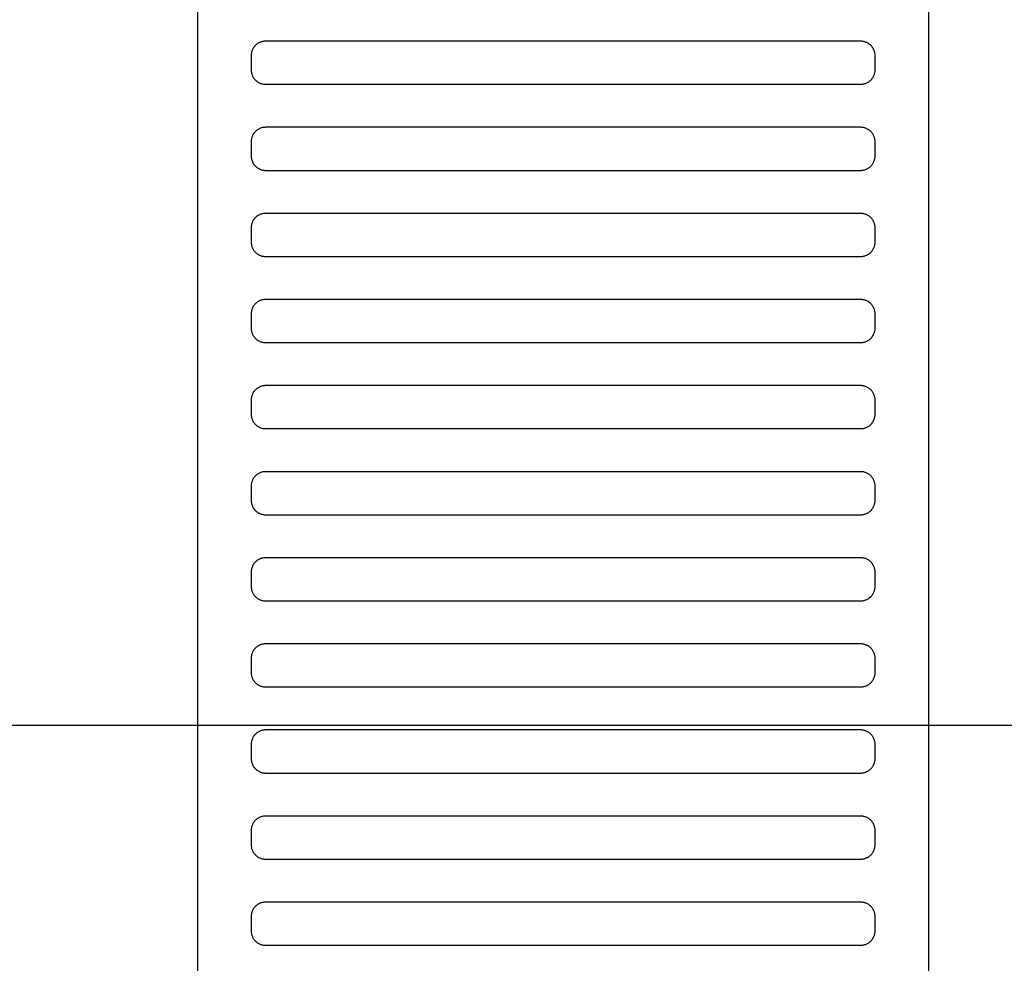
# Model space of a CAD drawing. Header units: millimetres. Extents: x -32221 to 212500, y 31663 to 93766.
# Tile 301 of 340: x 88763 to 88901, y 49717 to 49848. Entities that reach past the tile are written whole.
import ezdxf

# ---------------------------------------------------------------- set-up
doc = ezdxf.new("R2010")
doc.units = ezdxf.units.MM
doc.layers.add('osie', color=250, linetype='Continuous')
doc.layers.add('Wyposazenie', color=250, linetype='Continuous')

msp = doc.modelspace()

# ---------------------------------------------------------------- linework, layer by layer
at = {"layer": 'osie'}
msp.add_line((89067.244, 49749.721), (79532.283, 49749.721), dxfattribs=at)
at = {"layer": 'Wyposazenie'}
for points in [[(88890.133, 48833.117), (88890.133, 50348.076), (88788.133, 50348.076), (88788.133, 48833.117)], [(88880.633, 49839.076), (88880.736, 49839.079), (88880.837, 49839.087), (88880.937, 49839.099), (88881.035, 49839.117), (88881.132, 49839.139), (88881.227, 49839.166), (88881.32, 49839.198), (88881.411, 49839.234), (88881.499, 49839.274), (88881.586, 49839.318), (88881.669, 49839.366), (88881.75, 49839.418), (88881.829, 49839.474), (88881.904, 49839.533), (88881.977, 49839.596), (88882.047, 49839.663), (88882.113, 49839.732), (88882.176, 49839.805), (88882.235, 49839.88), (88882.291, 49839.959), (88882.343, 49840.04), (88882.391, 49840.124), (88882.435, 49840.21), (88882.475, 49840.298), (88882.511, 49840.389), (88882.543, 49840.482), (88882.57, 49840.577), (88882.592, 49840.674), (88882.61, 49840.772), (88882.622, 49840.872), (88882.63, 49840.974), (88882.633, 49841.076), (88882.633, 49843.076), (88882.63, 49843.179), (88882.622, 49843.281), (88882.61, 49843.381), (88882.592, 49843.479), (88882.57, 49843.576), (88882.543, 49843.671), (88882.511, 49843.764), (88882.475, 49843.854), (88882.435, 49843.943), (88882.391, 49844.029), (88882.343, 49844.113), (88882.291, 49844.194), (88882.235, 49844.273), (88882.176, 49844.348), (88882.113, 49844.421), (88882.047, 49844.49), (88881.977, 49844.556), (88881.904, 49844.619), (88881.829, 49844.679), (88881.75, 49844.735), (88881.669, 49844.787), (88881.586, 49844.835), (88881.499, 49844.879), (88881.411, 49844.919), (88881.32, 49844.955), (88881.227, 49844.986), (88881.132, 49845.013), (88881.035, 49845.036), (88880.937, 49845.053), (88880.837, 49845.066), (88880.736, 49845.074), (88880.633, 49845.076), (88797.633, 49845.076), (88797.53, 49845.074), (88797.428, 49845.066), (88797.328, 49845.053), (88797.23, 49845.036), (88797.133, 49845.013), (88797.038, 49844.986), (88796.945, 49844.955), (88796.855, 49844.919), (88796.766, 49844.879), (88796.68, 49844.835), (88796.596, 49844.787), (88796.515, 49844.735), (88796.436, 49844.679), (88796.361, 49844.619), (88796.288, 49844.556), (88796.219, 49844.49), (88796.153, 49844.421), (88796.09, 49844.348), (88796.03, 49844.273), (88795.975, 49844.194), (88795.922, 49844.113), (88795.874, 49844.029), (88795.83, 49843.943), (88795.79, 49843.854), (88795.754, 49843.764), (88795.723, 49843.671), (88795.696, 49843.576), (88795.673, 49843.479), (88795.656, 49843.381), (88795.643, 49843.281), (88795.635, 49843.179), (88795.633, 49843.076), (88795.633, 49841.076), (88795.635, 49840.974), (88795.643, 49840.872), (88795.656, 49840.772), (88795.673, 49840.674), (88795.696, 49840.577), (88795.723, 49840.482), (88795.754, 49840.389), (88795.79, 49840.298), (88795.83, 49840.21), (88795.874, 49840.124), (88795.922, 49840.04), (88795.975, 49839.959), (88796.03, 49839.88), (88796.09, 49839.805), (88796.153, 49839.732), (88796.219, 49839.663), (88796.288, 49839.596), (88796.361, 49839.533), (88796.436, 49839.474), (88796.515, 49839.418), (88796.596, 49839.366), (88796.68, 49839.318), (88796.766, 49839.274), (88796.855, 49839.234), (88796.945, 49839.198), (88797.038, 49839.166), (88797.133, 49839.139), (88797.23, 49839.117), (88797.328, 49839.099), (88797.428, 49839.087), (88797.53, 49839.079), (88797.633, 49839.076)], [(88880.633, 49827.076), (88880.736, 49827.079), (88880.837, 49827.087), (88880.937, 49827.099), (88881.035, 49827.117), (88881.132, 49827.139), (88881.227, 49827.166), (88881.32, 49827.198), (88881.411, 49827.234), (88881.499, 49827.274), (88881.586, 49827.318), (88881.669, 49827.366), (88881.75, 49827.418), (88881.829, 49827.474), (88881.904, 49827.533), (88881.977, 49827.596), (88882.047, 49827.663), (88882.113, 49827.732), (88882.176, 49827.805), (88882.235, 49827.88), (88882.291, 49827.959), (88882.343, 49828.04), (88882.391, 49828.124), (88882.435, 49828.21), (88882.475, 49828.298), (88882.511, 49828.389), (88882.543, 49828.482), (88882.57, 49828.577), (88882.592, 49828.674), (88882.61, 49828.772), (88882.622, 49828.872), (88882.63, 49828.974), (88882.633, 49829.076), (88882.633, 49831.076), (88882.63, 49831.179), (88882.622, 49831.281), (88882.61, 49831.381), (88882.592, 49831.479), (88882.57, 49831.576), (88882.543, 49831.671), (88882.511, 49831.764), (88882.475, 49831.854), (88882.435, 49831.943), (88882.391, 49832.029), (88882.343, 49832.113), (88882.291, 49832.194), (88882.235, 49832.273), (88882.176, 49832.348), (88882.113, 49832.421), (88882.047, 49832.49), (88881.977, 49832.556), (88881.904, 49832.619), (88881.829, 49832.679), (88881.75, 49832.735), (88881.669, 49832.787), (88881.586, 49832.835), (88881.499, 49832.879), (88881.411, 49832.919), (88881.32, 49832.955), (88881.227, 49832.986), (88881.132, 49833.013), (88881.035, 49833.036), (88880.937, 49833.053), (88880.837, 49833.066), (88880.736, 49833.074), (88880.633, 49833.076), (88797.633, 49833.076), (88797.53, 49833.074), (88797.428, 49833.066), (88797.328, 49833.053), (88797.23, 49833.036), (88797.133, 49833.013), (88797.038, 49832.986), (88796.945, 49832.955), (88796.855, 49832.919), (88796.766, 49832.879), (88796.68, 49832.835), (88796.596, 49832.787), (88796.515, 49832.735), (88796.436, 49832.679), (88796.361, 49832.619), (88796.288, 49832.556), (88796.219, 49832.49), (88796.153, 49832.421), (88796.09, 49832.348), (88796.03, 49832.273), (88795.975, 49832.194), (88795.922, 49832.113), (88795.874, 49832.029), (88795.83, 49831.943), (88795.79, 49831.854), (88795.754, 49831.764), (88795.723, 49831.671), (88795.696, 49831.576), (88795.673, 49831.479), (88795.656, 49831.381), (88795.643, 49831.281), (88795.635, 49831.179), (88795.633, 49831.076), (88795.633, 49829.076), (88795.635, 49828.974), (88795.643, 49828.872), (88795.656, 49828.772), (88795.673, 49828.674), (88795.696, 49828.577), (88795.723, 49828.482), (88795.754, 49828.389), (88795.79, 49828.298), (88795.83, 49828.21), (88795.874, 49828.124), (88795.922, 49828.04), (88795.975, 49827.959), (88796.03, 49827.88), (88796.09, 49827.805), (88796.153, 49827.732), (88796.219, 49827.663), (88796.288, 49827.596), (88796.361, 49827.533), (88796.436, 49827.474), (88796.515, 49827.418), (88796.596, 49827.366), (88796.68, 49827.318), (88796.766, 49827.274), (88796.855, 49827.234), (88796.945, 49827.198), (88797.038, 49827.166), (88797.133, 49827.139), (88797.23, 49827.117), (88797.328, 49827.099), (88797.428, 49827.087), (88797.53, 49827.079), (88797.633, 49827.076)], [(88880.633, 49815.076), (88880.736, 49815.079), (88880.837, 49815.087), (88880.937, 49815.099), (88881.035, 49815.117), (88881.132, 49815.139), (88881.227, 49815.166), (88881.32, 49815.198), (88881.411, 49815.234), (88881.499, 49815.274), (88881.586, 49815.318), (88881.669, 49815.366), (88881.75, 49815.418), (88881.829, 49815.474), (88881.904, 49815.533), (88881.977, 49815.596), (88882.047, 49815.663), (88882.113, 49815.732), (88882.176, 49815.805), (88882.235, 49815.88), (88882.291, 49815.959), (88882.343, 49816.04), (88882.391, 49816.124), (88882.435, 49816.21), (88882.475, 49816.298), (88882.511, 49816.389), (88882.543, 49816.482), (88882.57, 49816.577), (88882.592, 49816.674), (88882.61, 49816.772), (88882.622, 49816.872), (88882.63, 49816.974), (88882.633, 49817.076), (88882.633, 49819.076), (88882.63, 49819.179), (88882.622, 49819.281), (88882.61, 49819.381), (88882.592, 49819.479), (88882.57, 49819.576), (88882.543, 49819.671), (88882.511, 49819.764), (88882.475, 49819.854), (88882.435, 49819.943), (88882.391, 49820.029), (88882.343, 49820.113), (88882.291, 49820.194), (88882.235, 49820.273), (88882.176, 49820.348), (88882.113, 49820.421), (88882.047, 49820.49), (88881.977, 49820.556), (88881.904, 49820.619), (88881.829, 49820.679), (88881.75, 49820.735), (88881.669, 49820.787), (88881.586, 49820.835), (88881.499, 49820.879), (88881.411, 49820.919), (88881.32, 49820.955), (88881.227, 49820.986), (88881.132, 49821.013), (88881.035, 49821.036), (88880.937, 49821.053), (88880.837, 49821.066), (88880.736, 49821.074), (88880.633, 49821.076), (88797.633, 49821.076), (88797.53, 49821.074), (88797.428, 49821.066), (88797.328, 49821.053), (88797.23, 49821.036), (88797.133, 49821.013), (88797.038, 49820.986), (88796.945, 49820.955), (88796.855, 49820.919), (88796.766, 49820.879), (88796.68, 49820.835), (88796.596, 49820.787), (88796.515, 49820.735), (88796.436, 49820.679), (88796.361, 49820.619), (88796.288, 49820.556), (88796.219, 49820.49), (88796.153, 49820.421), (88796.09, 49820.348), (88796.03, 49820.273), (88795.975, 49820.194), (88795.922, 49820.113), (88795.874, 49820.029), (88795.83, 49819.943), (88795.79, 49819.854), (88795.754, 49819.764), (88795.723, 49819.671), (88795.696, 49819.576), (88795.673, 49819.479), (88795.656, 49819.381), (88795.643, 49819.281), (88795.635, 49819.179), (88795.633, 49819.076), (88795.633, 49817.076), (88795.635, 49816.974), (88795.643, 49816.872), (88795.656, 49816.772), (88795.673, 49816.674), (88795.696, 49816.577), (88795.723, 49816.482), (88795.754, 49816.389), (88795.79, 49816.298), (88795.83, 49816.21), (88795.874, 49816.124), (88795.922, 49816.04), (88795.975, 49815.959), (88796.03, 49815.88), (88796.09, 49815.805), (88796.153, 49815.732), (88796.219, 49815.663), (88796.288, 49815.596), (88796.361, 49815.533), (88796.436, 49815.474), (88796.515, 49815.418), (88796.596, 49815.366), (88796.68, 49815.318), (88796.766, 49815.274), (88796.855, 49815.234), (88796.945, 49815.198), (88797.038, 49815.166), (88797.133, 49815.139), (88797.23, 49815.117), (88797.328, 49815.099), (88797.428, 49815.087), (88797.53, 49815.079), (88797.633, 49815.076)], [(88880.633, 49803.076), (88880.736, 49803.079), (88880.837, 49803.087), (88880.937, 49803.099), (88881.035, 49803.117), (88881.132, 49803.139), (88881.227, 49803.166), (88881.32, 49803.198), (88881.411, 49803.234), (88881.499, 49803.274), (88881.586, 49803.318), (88881.669, 49803.366), (88881.75, 49803.418), (88881.829, 49803.474), (88881.904, 49803.533), (88881.977, 49803.596), (88882.047, 49803.663), (88882.113, 49803.732), (88882.176, 49803.805), (88882.235, 49803.88), (88882.291, 49803.959), (88882.343, 49804.04), (88882.391, 49804.124), (88882.435, 49804.21), (88882.475, 49804.298), (88882.511, 49804.389), (88882.543, 49804.482), (88882.57, 49804.577), (88882.592, 49804.674), (88882.61, 49804.772), (88882.622, 49804.872), (88882.63, 49804.974), (88882.633, 49805.076), (88882.633, 49807.076), (88882.63, 49807.179), (88882.622, 49807.281), (88882.61, 49807.381), (88882.592, 49807.479), (88882.57, 49807.576), (88882.543, 49807.671), (88882.511, 49807.764), (88882.475, 49807.854), (88882.435, 49807.943), (88882.391, 49808.029), (88882.343, 49808.113), (88882.291, 49808.194), (88882.235, 49808.273), (88882.176, 49808.348), (88882.113, 49808.421), (88882.047, 49808.49), (88881.977, 49808.556), (88881.904, 49808.619), (88881.829, 49808.679), (88881.75, 49808.735), (88881.669, 49808.787), (88881.586, 49808.835), (88881.499, 49808.879), (88881.411, 49808.919), (88881.32, 49808.955), (88881.227, 49808.986), (88881.132, 49809.013), (88881.035, 49809.036), (88880.937, 49809.053), (88880.837, 49809.066), (88880.736, 49809.074), (88880.633, 49809.076), (88797.633, 49809.076), (88797.53, 49809.074), (88797.428, 49809.066), (88797.328, 49809.053), (88797.23, 49809.036), (88797.133, 49809.013), (88797.038, 49808.986), (88796.945, 49808.955), (88796.855, 49808.919), (88796.766, 49808.879), (88796.68, 49808.835), (88796.596, 49808.787), (88796.515, 49808.735), (88796.436, 49808.679), (88796.361, 49808.619), (88796.288, 49808.556), (88796.219, 49808.49), (88796.153, 49808.421), (88796.09, 49808.348), (88796.03, 49808.273), (88795.975, 49808.194), (88795.922, 49808.113), (88795.874, 49808.029), (88795.83, 49807.943), (88795.79, 49807.854), (88795.754, 49807.764), (88795.723, 49807.671), (88795.696, 49807.576), (88795.673, 49807.479), (88795.656, 49807.381), (88795.643, 49807.281), (88795.635, 49807.179), (88795.633, 49807.076), (88795.633, 49805.076), (88795.635, 49804.974), (88795.643, 49804.872), (88795.656, 49804.772), (88795.673, 49804.674), (88795.696, 49804.577), (88795.723, 49804.482), (88795.754, 49804.389), (88795.79, 49804.298), (88795.83, 49804.21), (88795.874, 49804.124), (88795.922, 49804.04), (88795.975, 49803.959), (88796.03, 49803.88), (88796.09, 49803.805), (88796.153, 49803.732), (88796.219, 49803.663), (88796.288, 49803.596), (88796.361, 49803.533), (88796.436, 49803.474), (88796.515, 49803.418), (88796.596, 49803.366), (88796.68, 49803.318), (88796.766, 49803.274), (88796.855, 49803.234), (88796.945, 49803.198), (88797.038, 49803.166), (88797.133, 49803.139), (88797.23, 49803.117), (88797.328, 49803.099), (88797.428, 49803.087), (88797.53, 49803.079), (88797.633, 49803.076)], [(88880.633, 49791.076), (88880.736, 49791.079), (88880.837, 49791.087), (88880.937, 49791.099), (88881.035, 49791.117), (88881.132, 49791.139), (88881.227, 49791.166), (88881.32, 49791.198), (88881.411, 49791.234), (88881.499, 49791.274), (88881.586, 49791.318), (88881.669, 49791.366), (88881.75, 49791.418), (88881.829, 49791.474), (88881.904, 49791.533), (88881.977, 49791.596), (88882.047, 49791.663), (88882.113, 49791.732), (88882.176, 49791.805), (88882.235, 49791.88), (88882.291, 49791.959), (88882.343, 49792.04), (88882.391, 49792.124), (88882.435, 49792.21), (88882.475, 49792.298), (88882.511, 49792.389), (88882.543, 49792.482), (88882.57, 49792.577), (88882.592, 49792.674), (88882.61, 49792.772), (88882.622, 49792.872), (88882.63, 49792.974), (88882.633, 49793.076), (88882.633, 49795.076), (88882.63, 49795.179), (88882.622, 49795.281), (88882.61, 49795.381), (88882.592, 49795.479), (88882.57, 49795.576), (88882.543, 49795.671), (88882.511, 49795.764), (88882.475, 49795.854), (88882.435, 49795.943), (88882.391, 49796.029), (88882.343, 49796.113), (88882.291, 49796.194), (88882.235, 49796.273), (88882.176, 49796.348), (88882.113, 49796.421), (88882.047, 49796.49), (88881.977, 49796.556), (88881.904, 49796.619), (88881.829, 49796.679), (88881.75, 49796.735), (88881.669, 49796.787), (88881.586, 49796.835), (88881.499, 49796.879), (88881.411, 49796.919), (88881.32, 49796.955), (88881.227, 49796.986), (88881.132, 49797.013), (88881.035, 49797.036), (88880.937, 49797.053), (88880.837, 49797.066), (88880.736, 49797.074), (88880.633, 49797.076), (88797.633, 49797.076), (88797.53, 49797.074), (88797.428, 49797.066), (88797.328, 49797.053), (88797.23, 49797.036), (88797.133, 49797.013), (88797.038, 49796.986), (88796.945, 49796.955), (88796.855, 49796.919), (88796.766, 49796.879), (88796.68, 49796.835), (88796.596, 49796.787), (88796.515, 49796.735), (88796.436, 49796.679), (88796.361, 49796.619), (88796.288, 49796.556), (88796.219, 49796.49), (88796.153, 49796.421), (88796.09, 49796.348), (88796.03, 49796.273), (88795.975, 49796.194), (88795.922, 49796.113), (88795.874, 49796.029), (88795.83, 49795.943), (88795.79, 49795.854), (88795.754, 49795.764), (88795.723, 49795.671), (88795.696, 49795.576), (88795.673, 49795.479), (88795.656, 49795.381), (88795.643, 49795.281), (88795.635, 49795.179), (88795.633, 49795.076), (88795.633, 49793.076), (88795.635, 49792.974), (88795.643, 49792.872), (88795.656, 49792.772), (88795.673, 49792.674), (88795.696, 49792.577), (88795.723, 49792.482), (88795.754, 49792.389), (88795.79, 49792.298), (88795.83, 49792.21), (88795.874, 49792.124), (88795.922, 49792.04), (88795.975, 49791.959), (88796.03, 49791.88), (88796.09, 49791.805), (88796.153, 49791.732), (88796.219, 49791.663), (88796.288, 49791.596), (88796.361, 49791.533), (88796.436, 49791.474), (88796.515, 49791.418), (88796.596, 49791.366), (88796.68, 49791.318), (88796.766, 49791.274), (88796.855, 49791.234), (88796.945, 49791.198), (88797.038, 49791.166), (88797.133, 49791.139), (88797.23, 49791.117), (88797.328, 49791.099), (88797.428, 49791.087), (88797.53, 49791.079), (88797.633, 49791.076)], [(88880.633, 49779.076), (88880.736, 49779.079), (88880.837, 49779.087), (88880.937, 49779.099), (88881.035, 49779.117), (88881.132, 49779.139), (88881.227, 49779.166), (88881.32, 49779.198), (88881.411, 49779.234), (88881.499, 49779.274), (88881.586, 49779.318), (88881.669, 49779.366), (88881.75, 49779.418), (88881.829, 49779.474), (88881.904, 49779.533), (88881.977, 49779.596), (88882.047, 49779.663), (88882.113, 49779.732), (88882.176, 49779.805), (88882.235, 49779.88), (88882.291, 49779.959), (88882.343, 49780.04), (88882.391, 49780.124), (88882.435, 49780.21), (88882.475, 49780.298), (88882.511, 49780.389), (88882.543, 49780.482), (88882.57, 49780.577), (88882.592, 49780.674), (88882.61, 49780.772), (88882.622, 49780.872), (88882.63, 49780.974), (88882.633, 49781.076), (88882.633, 49783.076), (88882.63, 49783.179), (88882.622, 49783.281), (88882.61, 49783.381), (88882.592, 49783.479), (88882.57, 49783.576), (88882.543, 49783.671), (88882.511, 49783.764), (88882.475, 49783.854), (88882.435, 49783.943), (88882.391, 49784.029), (88882.343, 49784.113), (88882.291, 49784.194), (88882.235, 49784.273), (88882.176, 49784.348), (88882.113, 49784.421), (88882.047, 49784.49), (88881.977, 49784.556), (88881.904, 49784.619), (88881.829, 49784.679), (88881.75, 49784.735), (88881.669, 49784.787), (88881.586, 49784.835), (88881.499, 49784.879), (88881.411, 49784.919), (88881.32, 49784.955), (88881.227, 49784.986), (88881.132, 49785.013), (88881.035, 49785.036), (88880.937, 49785.053), (88880.837, 49785.066), (88880.736, 49785.074), (88880.633, 49785.076), (88797.633, 49785.076), (88797.53, 49785.074), (88797.428, 49785.066), (88797.328, 49785.053), (88797.23, 49785.036), (88797.133, 49785.013), (88797.038, 49784.986), (88796.945, 49784.955), (88796.855, 49784.919), (88796.766, 49784.879), (88796.68, 49784.835), (88796.596, 49784.787), (88796.515, 49784.735), (88796.436, 49784.679), (88796.361, 49784.619), (88796.288, 49784.556), (88796.219, 49784.49), (88796.153, 49784.421), (88796.09, 49784.348), (88796.03, 49784.273), (88795.975, 49784.194), (88795.922, 49784.113), (88795.874, 49784.029), (88795.83, 49783.943), (88795.79, 49783.854), (88795.754, 49783.764), (88795.723, 49783.671), (88795.696, 49783.576), (88795.673, 49783.479), (88795.656, 49783.381), (88795.643, 49783.281), (88795.635, 49783.179), (88795.633, 49783.076), (88795.633, 49781.076), (88795.635, 49780.974), (88795.643, 49780.872), (88795.656, 49780.772), (88795.673, 49780.674), (88795.696, 49780.577), (88795.723, 49780.482), (88795.754, 49780.389), (88795.79, 49780.298), (88795.83, 49780.21), (88795.874, 49780.124), (88795.922, 49780.04), (88795.975, 49779.959), (88796.03, 49779.88), (88796.09, 49779.805), (88796.153, 49779.732), (88796.219, 49779.663), (88796.288, 49779.596), (88796.361, 49779.533), (88796.436, 49779.474), (88796.515, 49779.418), (88796.596, 49779.366), (88796.68, 49779.318), (88796.766, 49779.274), (88796.855, 49779.234), (88796.945, 49779.198), (88797.038, 49779.166), (88797.133, 49779.139), (88797.23, 49779.117), (88797.328, 49779.099), (88797.428, 49779.087), (88797.53, 49779.079), (88797.633, 49779.076)], [(88880.633, 49767.076), (88880.736, 49767.079), (88880.837, 49767.087), (88880.937, 49767.099), (88881.035, 49767.117), (88881.132, 49767.139), (88881.227, 49767.166), (88881.32, 49767.198), (88881.411, 49767.234), (88881.499, 49767.274), (88881.586, 49767.318), (88881.669, 49767.366), (88881.75, 49767.418), (88881.829, 49767.474), (88881.904, 49767.533), (88881.977, 49767.596), (88882.047, 49767.663), (88882.113, 49767.732), (88882.176, 49767.805), (88882.235, 49767.88), (88882.291, 49767.959), (88882.343, 49768.04), (88882.391, 49768.124), (88882.435, 49768.21), (88882.475, 49768.298), (88882.511, 49768.389), (88882.543, 49768.482), (88882.57, 49768.577), (88882.592, 49768.674), (88882.61, 49768.772), (88882.622, 49768.872), (88882.63, 49768.974), (88882.633, 49769.076), (88882.633, 49771.076), (88882.63, 49771.179), (88882.622, 49771.281), (88882.61, 49771.381), (88882.592, 49771.479), (88882.57, 49771.576), (88882.543, 49771.671), (88882.511, 49771.764), (88882.475, 49771.854), (88882.435, 49771.943), (88882.391, 49772.029), (88882.343, 49772.113), (88882.291, 49772.194), (88882.235, 49772.273), (88882.176, 49772.348), (88882.113, 49772.421), (88882.047, 49772.49), (88881.977, 49772.556), (88881.904, 49772.619), (88881.829, 49772.679), (88881.75, 49772.735), (88881.669, 49772.787), (88881.586, 49772.835), (88881.499, 49772.879), (88881.411, 49772.919), (88881.32, 49772.955), (88881.227, 49772.986), (88881.132, 49773.013), (88881.035, 49773.036), (88880.937, 49773.053), (88880.837, 49773.066), (88880.736, 49773.074), (88880.633, 49773.076), (88797.633, 49773.076), (88797.53, 49773.074), (88797.428, 49773.066), (88797.328, 49773.053), (88797.23, 49773.036), (88797.133, 49773.013), (88797.038, 49772.986), (88796.945, 49772.955), (88796.855, 49772.919), (88796.766, 49772.879), (88796.68, 49772.835), (88796.596, 49772.787), (88796.515, 49772.735), (88796.436, 49772.679), (88796.361, 49772.619), (88796.288, 49772.556), (88796.219, 49772.49), (88796.153, 49772.421), (88796.09, 49772.348), (88796.03, 49772.273), (88795.975, 49772.194), (88795.922, 49772.113), (88795.874, 49772.029), (88795.83, 49771.943), (88795.79, 49771.854), (88795.754, 49771.764), (88795.723, 49771.671), (88795.696, 49771.576), (88795.673, 49771.479), (88795.656, 49771.381), (88795.643, 49771.281), (88795.635, 49771.179), (88795.633, 49771.076), (88795.633, 49769.076), (88795.635, 49768.974), (88795.643, 49768.872), (88795.656, 49768.772), (88795.673, 49768.674), (88795.696, 49768.577), (88795.723, 49768.482), (88795.754, 49768.389), (88795.79, 49768.298), (88795.83, 49768.21), (88795.874, 49768.124), (88795.922, 49768.04), (88795.975, 49767.959), (88796.03, 49767.88), (88796.09, 49767.805), (88796.153, 49767.732), (88796.219, 49767.663), (88796.288, 49767.596), (88796.361, 49767.533), (88796.436, 49767.474), (88796.515, 49767.418), (88796.596, 49767.366), (88796.68, 49767.318), (88796.766, 49767.274), (88796.855, 49767.234), (88796.945, 49767.198), (88797.038, 49767.166), (88797.133, 49767.139), (88797.23, 49767.117), (88797.328, 49767.099), (88797.428, 49767.087), (88797.53, 49767.079), (88797.633, 49767.076)], [(88880.633, 49755.076), (88880.736, 49755.079), (88880.837, 49755.087), (88880.937, 49755.099), (88881.035, 49755.117), (88881.132, 49755.139), (88881.227, 49755.166), (88881.32, 49755.198), (88881.411, 49755.234), (88881.499, 49755.274), (88881.586, 49755.318), (88881.669, 49755.366), (88881.75, 49755.418), (88881.829, 49755.474), (88881.904, 49755.533), (88881.977, 49755.596), (88882.047, 49755.663), (88882.113, 49755.732), (88882.176, 49755.805), (88882.235, 49755.88), (88882.291, 49755.959), (88882.343, 49756.04), (88882.391, 49756.124), (88882.435, 49756.21), (88882.475, 49756.298), (88882.511, 49756.389), (88882.543, 49756.482), (88882.57, 49756.577), (88882.592, 49756.674), (88882.61, 49756.772), (88882.622, 49756.872), (88882.63, 49756.974), (88882.633, 49757.076), (88882.633, 49759.076), (88882.63, 49759.179), (88882.622, 49759.281), (88882.61, 49759.381), (88882.592, 49759.479), (88882.57, 49759.576), (88882.543, 49759.671), (88882.511, 49759.764), (88882.475, 49759.854), (88882.435, 49759.943), (88882.391, 49760.029), (88882.343, 49760.113), (88882.291, 49760.194), (88882.235, 49760.273), (88882.176, 49760.348), (88882.113, 49760.421), (88882.047, 49760.49), (88881.977, 49760.556), (88881.904, 49760.619), (88881.829, 49760.679), (88881.75, 49760.735), (88881.669, 49760.787), (88881.586, 49760.835), (88881.499, 49760.879), (88881.411, 49760.919), (88881.32, 49760.955), (88881.227, 49760.986), (88881.132, 49761.013), (88881.035, 49761.036), (88880.937, 49761.053), (88880.837, 49761.066), (88880.736, 49761.074), (88880.633, 49761.076), (88797.633, 49761.076), (88797.53, 49761.074), (88797.428, 49761.066), (88797.328, 49761.053), (88797.23, 49761.036), (88797.133, 49761.013), (88797.038, 49760.986), (88796.945, 49760.955), (88796.855, 49760.919), (88796.766, 49760.879), (88796.68, 49760.835), (88796.596, 49760.787), (88796.515, 49760.735), (88796.436, 49760.679), (88796.361, 49760.619), (88796.288, 49760.556), (88796.219, 49760.49), (88796.153, 49760.421), (88796.09, 49760.348), (88796.03, 49760.273), (88795.975, 49760.194), (88795.922, 49760.113), (88795.874, 49760.029), (88795.83, 49759.943), (88795.79, 49759.854), (88795.754, 49759.764), (88795.723, 49759.671), (88795.696, 49759.576), (88795.673, 49759.479), (88795.656, 49759.381), (88795.643, 49759.281), (88795.635, 49759.179), (88795.633, 49759.076), (88795.633, 49757.076), (88795.635, 49756.974), (88795.643, 49756.872), (88795.656, 49756.772), (88795.673, 49756.674), (88795.696, 49756.577), (88795.723, 49756.482), (88795.754, 49756.389), (88795.79, 49756.298), (88795.83, 49756.21), (88795.874, 49756.124), (88795.922, 49756.04), (88795.975, 49755.959), (88796.03, 49755.88), (88796.09, 49755.805), (88796.153, 49755.732), (88796.219, 49755.663), (88796.288, 49755.596), (88796.361, 49755.533), (88796.436, 49755.474), (88796.515, 49755.418), (88796.596, 49755.366), (88796.68, 49755.318), (88796.766, 49755.274), (88796.855, 49755.234), (88796.945, 49755.198), (88797.038, 49755.166), (88797.133, 49755.139), (88797.23, 49755.117), (88797.328, 49755.099), (88797.428, 49755.087), (88797.53, 49755.079), (88797.633, 49755.076)], [(88880.633, 49743.076), (88880.736, 49743.079), (88880.837, 49743.087), (88880.937, 49743.099), (88881.035, 49743.117), (88881.132, 49743.139), (88881.227, 49743.166), (88881.32, 49743.198), (88881.411, 49743.234), (88881.499, 49743.274), (88881.586, 49743.318), (88881.669, 49743.366), (88881.75, 49743.418), (88881.829, 49743.474), (88881.904, 49743.533), (88881.977, 49743.596), (88882.047, 49743.663), (88882.113, 49743.732), (88882.176, 49743.805), (88882.235, 49743.88), (88882.291, 49743.959), (88882.343, 49744.04), (88882.391, 49744.124), (88882.435, 49744.21), (88882.475, 49744.298), (88882.511, 49744.389), (88882.543, 49744.482), (88882.57, 49744.577), (88882.592, 49744.674), (88882.61, 49744.772), (88882.622, 49744.872), (88882.63, 49744.974), (88882.633, 49745.076), (88882.633, 49747.076), (88882.63, 49747.179), (88882.622, 49747.281), (88882.61, 49747.381), (88882.592, 49747.479), (88882.57, 49747.576), (88882.543, 49747.671), (88882.511, 49747.764), (88882.475, 49747.854), (88882.435, 49747.943), (88882.391, 49748.029), (88882.343, 49748.113), (88882.291, 49748.194), (88882.235, 49748.273), (88882.176, 49748.348), (88882.113, 49748.421), (88882.047, 49748.49), (88881.977, 49748.556), (88881.904, 49748.619), (88881.829, 49748.679), (88881.75, 49748.735), (88881.669, 49748.787), (88881.586, 49748.835), (88881.499, 49748.879), (88881.411, 49748.919), (88881.32, 49748.955), (88881.227, 49748.986), (88881.132, 49749.013), (88881.035, 49749.036), (88880.937, 49749.053), (88880.837, 49749.066), (88880.736, 49749.074), (88880.633, 49749.076), (88797.633, 49749.076), (88797.53, 49749.074), (88797.428, 49749.066), (88797.328, 49749.053), (88797.23, 49749.036), (88797.133, 49749.013), (88797.038, 49748.986), (88796.945, 49748.955), (88796.855, 49748.919), (88796.766, 49748.879), (88796.68, 49748.835), (88796.596, 49748.787), (88796.515, 49748.735), (88796.436, 49748.679), (88796.361, 49748.619), (88796.288, 49748.556), (88796.219, 49748.49), (88796.153, 49748.421), (88796.09, 49748.348), (88796.03, 49748.273), (88795.975, 49748.194), (88795.922, 49748.113), (88795.874, 49748.029), (88795.83, 49747.943), (88795.79, 49747.854), (88795.754, 49747.764), (88795.723, 49747.671), (88795.696, 49747.576), (88795.673, 49747.479), (88795.656, 49747.381), (88795.643, 49747.281), (88795.635, 49747.179), (88795.633, 49747.076), (88795.633, 49745.076), (88795.635, 49744.974), (88795.643, 49744.872), (88795.656, 49744.772), (88795.673, 49744.674), (88795.696, 49744.577), (88795.723, 49744.482), (88795.754, 49744.389), (88795.79, 49744.298), (88795.83, 49744.21), (88795.874, 49744.124), (88795.922, 49744.04), (88795.975, 49743.959), (88796.03, 49743.88), (88796.09, 49743.805), (88796.153, 49743.732), (88796.219, 49743.663), (88796.288, 49743.596), (88796.361, 49743.533), (88796.436, 49743.474), (88796.515, 49743.418), (88796.596, 49743.366), (88796.68, 49743.318), (88796.766, 49743.274), (88796.855, 49743.234), (88796.945, 49743.198), (88797.038, 49743.166), (88797.133, 49743.139), (88797.23, 49743.117), (88797.328, 49743.099), (88797.428, 49743.087), (88797.53, 49743.079), (88797.633, 49743.076)], [(88880.633, 49731.076), (88880.736, 49731.079), (88880.837, 49731.087), (88880.937, 49731.099), (88881.035, 49731.117), (88881.132, 49731.139), (88881.227, 49731.166), (88881.32, 49731.198), (88881.411, 49731.234), (88881.499, 49731.274), (88881.586, 49731.318), (88881.669, 49731.366), (88881.75, 49731.418), (88881.829, 49731.474), (88881.904, 49731.533), (88881.977, 49731.596), (88882.047, 49731.663), (88882.113, 49731.732), (88882.176, 49731.805), (88882.235, 49731.88), (88882.291, 49731.959), (88882.343, 49732.04), (88882.391, 49732.124), (88882.435, 49732.21), (88882.475, 49732.298), (88882.511, 49732.389), (88882.543, 49732.482), (88882.57, 49732.577), (88882.592, 49732.674), (88882.61, 49732.772), (88882.622, 49732.872), (88882.63, 49732.974), (88882.633, 49733.076), (88882.633, 49735.076), (88882.63, 49735.179), (88882.622, 49735.281), (88882.61, 49735.381), (88882.592, 49735.479), (88882.57, 49735.576), (88882.543, 49735.671), (88882.511, 49735.764), (88882.475, 49735.854), (88882.435, 49735.943), (88882.391, 49736.029), (88882.343, 49736.113), (88882.291, 49736.194), (88882.235, 49736.273), (88882.176, 49736.348), (88882.113, 49736.421), (88882.047, 49736.49), (88881.977, 49736.556), (88881.904, 49736.619), (88881.829, 49736.679), (88881.75, 49736.735), (88881.669, 49736.787), (88881.586, 49736.835), (88881.499, 49736.879), (88881.411, 49736.919), (88881.32, 49736.955), (88881.227, 49736.986), (88881.132, 49737.013), (88881.035, 49737.036), (88880.937, 49737.053), (88880.837, 49737.066), (88880.736, 49737.074), (88880.633, 49737.076), (88797.633, 49737.076), (88797.53, 49737.074), (88797.428, 49737.066), (88797.328, 49737.053), (88797.23, 49737.036), (88797.133, 49737.013), (88797.038, 49736.986), (88796.945, 49736.955), (88796.855, 49736.919), (88796.766, 49736.879), (88796.68, 49736.835), (88796.596, 49736.787), (88796.515, 49736.735), (88796.436, 49736.679), (88796.361, 49736.619), (88796.288, 49736.556), (88796.219, 49736.49), (88796.153, 49736.421), (88796.09, 49736.348), (88796.03, 49736.273), (88795.975, 49736.194), (88795.922, 49736.113), (88795.874, 49736.029), (88795.83, 49735.943), (88795.79, 49735.854), (88795.754, 49735.764), (88795.723, 49735.671), (88795.696, 49735.576), (88795.673, 49735.479), (88795.656, 49735.381), (88795.643, 49735.281), (88795.635, 49735.179), (88795.633, 49735.076), (88795.633, 49733.076), (88795.635, 49732.974), (88795.643, 49732.872), (88795.656, 49732.772), (88795.673, 49732.674), (88795.696, 49732.577), (88795.723, 49732.482), (88795.754, 49732.389), (88795.79, 49732.298), (88795.83, 49732.21), (88795.874, 49732.124), (88795.922, 49732.04), (88795.975, 49731.959), (88796.03, 49731.88), (88796.09, 49731.805), (88796.153, 49731.732), (88796.219, 49731.663), (88796.288, 49731.596), (88796.361, 49731.533), (88796.436, 49731.474), (88796.515, 49731.418), (88796.596, 49731.366), (88796.68, 49731.318), (88796.766, 49731.274), (88796.855, 49731.234), (88796.945, 49731.198), (88797.038, 49731.166), (88797.133, 49731.139), (88797.23, 49731.117), (88797.328, 49731.099), (88797.428, 49731.087), (88797.53, 49731.079), (88797.633, 49731.076)], [(88880.633, 49719.076), (88880.736, 49719.079), (88880.837, 49719.087), (88880.937, 49719.099), (88881.035, 49719.117), (88881.132, 49719.139), (88881.227, 49719.166), (88881.32, 49719.198), (88881.411, 49719.234), (88881.499, 49719.274), (88881.586, 49719.318), (88881.669, 49719.366), (88881.75, 49719.418), (88881.829, 49719.474), (88881.904, 49719.533), (88881.977, 49719.596), (88882.047, 49719.663), (88882.113, 49719.732), (88882.176, 49719.805), (88882.235, 49719.88), (88882.291, 49719.959), (88882.343, 49720.04), (88882.391, 49720.124), (88882.435, 49720.21), (88882.475, 49720.298), (88882.511, 49720.389), (88882.543, 49720.482), (88882.57, 49720.577), (88882.592, 49720.674), (88882.61, 49720.772), (88882.622, 49720.872), (88882.63, 49720.974), (88882.633, 49721.076), (88882.633, 49723.076), (88882.63, 49723.179), (88882.622, 49723.281), (88882.61, 49723.381), (88882.592, 49723.479), (88882.57, 49723.576), (88882.543, 49723.671), (88882.511, 49723.764), (88882.475, 49723.854), (88882.435, 49723.943), (88882.391, 49724.029), (88882.343, 49724.113), (88882.291, 49724.194), (88882.235, 49724.273), (88882.176, 49724.348), (88882.113, 49724.421), (88882.047, 49724.49), (88881.977, 49724.556), (88881.904, 49724.619), (88881.829, 49724.679), (88881.75, 49724.735), (88881.669, 49724.787), (88881.586, 49724.835), (88881.499, 49724.879), (88881.411, 49724.919), (88881.32, 49724.955), (88881.227, 49724.986), (88881.132, 49725.013), (88881.035, 49725.036), (88880.937, 49725.053), (88880.837, 49725.066), (88880.736, 49725.074), (88880.633, 49725.076), (88797.633, 49725.076), (88797.53, 49725.074), (88797.428, 49725.066), (88797.328, 49725.053), (88797.23, 49725.036), (88797.133, 49725.013), (88797.038, 49724.986), (88796.945, 49724.955), (88796.855, 49724.919), (88796.766, 49724.879), (88796.68, 49724.835), (88796.596, 49724.787), (88796.515, 49724.735), (88796.436, 49724.679), (88796.361, 49724.619), (88796.288, 49724.556), (88796.219, 49724.49), (88796.153, 49724.421), (88796.09, 49724.348), (88796.03, 49724.273), (88795.975, 49724.194), (88795.922, 49724.113), (88795.874, 49724.029), (88795.83, 49723.943), (88795.79, 49723.854), (88795.754, 49723.764), (88795.723, 49723.671), (88795.696, 49723.576), (88795.673, 49723.479), (88795.656, 49723.381), (88795.643, 49723.281), (88795.635, 49723.179), (88795.633, 49723.076), (88795.633, 49721.076), (88795.635, 49720.974), (88795.643, 49720.872), (88795.656, 49720.772), (88795.673, 49720.674), (88795.696, 49720.577), (88795.723, 49720.482), (88795.754, 49720.389), (88795.79, 49720.298), (88795.83, 49720.21), (88795.874, 49720.124), (88795.922, 49720.04), (88795.975, 49719.959), (88796.03, 49719.88), (88796.09, 49719.805), (88796.153, 49719.732), (88796.219, 49719.663), (88796.288, 49719.596), (88796.361, 49719.533), (88796.436, 49719.474), (88796.515, 49719.418), (88796.596, 49719.366), (88796.68, 49719.318), (88796.766, 49719.274), (88796.855, 49719.234), (88796.945, 49719.198), (88797.038, 49719.166), (88797.133, 49719.139), (88797.23, 49719.117), (88797.328, 49719.099), (88797.428, 49719.087), (88797.53, 49719.079), (88797.633, 49719.076)]]:
    msp.add_lwpolyline(points, close=True, dxfattribs=at)

doc.saveas('drawing.dxf')
